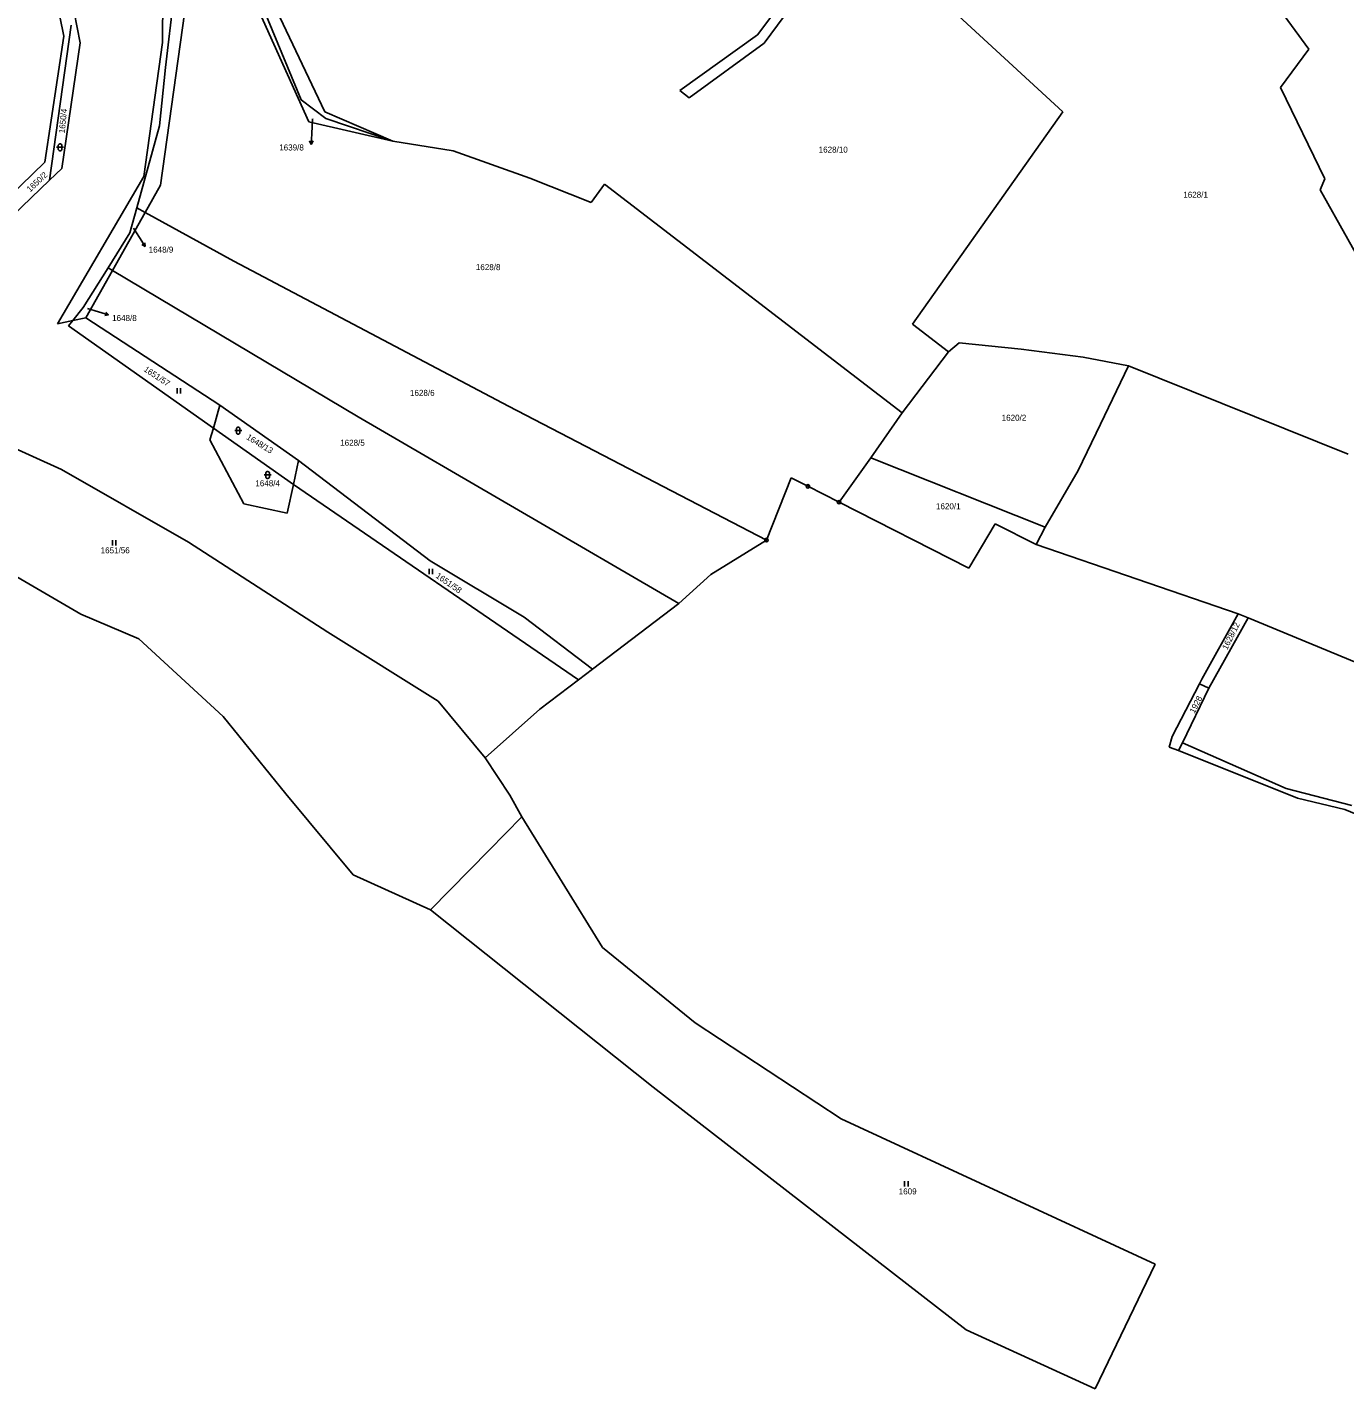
# Model space of a CAD drawing. Extents: x -795483 to -789093, y -1112258 to -1108741.
# Drawn here: x -793351.3 to -792979, y -1112021.9 to -1111637.2 of the extents above; entities that cross this region are included whole.
import ezdxf

# ---------------------------------------------------------------- set-up
doc = ezdxf.new("R2010")
doc.units = 0
for name, color, linetype in [('Komunikace', 7, 'Continuous'), ('Vrstva 1', 7, 'Continuous'), ('Vrstva 14', 7, 'Continuous'), ('Vrstva 16', 7, 'Continuous'), ('Vrstva 23', 7, 'Continuous'), ('Vrstva 28', 7, 'Continuous'), ('Vrstva 4', 7, 'Continuous')]:
    doc.layers.add(name, color=color, linetype=linetype)

msp = doc.modelspace()

# ---------------------------------------------------------------- linework, layer by layer
at = {"layer": 'Komunikace'}
for p, q in [((-793270.62, -1111663.12), (-793270.85, -1111667.36)), ((-793321.26, -1111693.98), (-793319.55, -1111696.69)), ((-793334.2, -1111716.7), (-793331.14, -1111717.65))]:
    msp.add_line(p, q, dxfattribs=at)
at = {"layer": 'Vrstva 1'}
for p, q in [((-793312.88, -1111588.87), (-793313.01, -1111641.56)), ((-793336.31, -1111641.69), (-793344.35, -1111599.68)), ((-793347.72, -1111605.87), (-793340.97, -1111639.76)), ((-793118.65, -1111605.9), (-793058.6, -1111661.18)), ((-792989.1, -1111643.46), (-793012.37, -1111611.51)), ((-793308.09, -1111614.45), (-793312.21, -1111648.62)), ((-793273.85, -1111657.73), (-793292.13, -1111613.45)), ((-793271.7, -1111663.98), (-793292.4, -1111617.96)), ((-793286.44, -1111620.51), (-793267.22, -1111661.13)), ((-793144.94, -1111639.42), (-793132.18, -1111622.4)), ((-793128.83, -1111622.53), (-793143.01, -1111641.74)), ((-793305.61, -1111624.82), (-793313.62, -1111681.88)), ((-793338.86, -1111636.69), (-793344.94, -1111680.47)), ((-793340.97, -1111639.76), (-793346.31, -1111675.37)), ((-793341.45, -1111677.14), (-793336.31, -1111641.69)), ((-793313.01, -1111641.56), (-793318.32, -1111679.37)), ((-793166.85, -1111655.15), (-793144.94, -1111639.42)), ((-793143.01, -1111641.74), (-793164.27, -1111657.21)), ((-792989.1, -1111643.46), (-792997.16, -1111654.22)), ((-793313.91, -1111665.05), (-793312.21, -1111648.62)), ((-792997.16, -1111654.22), (-792984.59, -1111680.1)), ((-793266.91, -1111663.05), (-793273.85, -1111657.73)), ((-793164.27, -1111657.21), (-793166.85, -1111655.15)), ((-793267.22, -1111661.13), (-793247.95, -1111669.4)), ((-793101.14, -1111721.13), (-793058.6, -1111661.18)), ((-793320.31, -1111688.29), (-793313.91, -1111665.05)), ((-793247.95, -1111669.4), (-793271.7, -1111663.98)), ((-793247.95, -1111669.4), (-793266.91, -1111663.05)), ((-793230.95, -1111672.2), (-793247.95, -1111669.4)), ((-793209.25, -1111679.84), (-793230.95, -1111672.2)), ((-793346.31, -1111675.37), (-793369.11, -1111697.41)), ((-793344.94, -1111680.47), (-793341.45, -1111677.14)), ((-793355.34, -1111690.41), (-793344.94, -1111680.47)), ((-793318.32, -1111679.37), (-793342.69, -1111721.03)), ((-793209.25, -1111679.84), (-793191.9, -1111686.73)), ((-793191.9, -1111686.73), (-793188.17, -1111681.57)), ((-793188.17, -1111681.57), (-793104.05, -1111746.14)), ((-792984.59, -1111680.1), (-792985.88, -1111683.19)), ((-793317.95, -1111689.58), (-793313.62, -1111681.88)), ((-792970.33, -1111711.1), (-792985.88, -1111683.19)), ((-793322.25, -1111695.33), (-793320.31, -1111688.29)), ((-793320.31, -1111688.29), (-793317.95, -1111689.58)), ((-793327.15, -1111705.93), (-793317.95, -1111689.58)), ((-793317.95, -1111689.58), (-793292.86, -1111703.3)), ((-793322.25, -1111695.33), (-793328.4, -1111705.18)), ((-793292.86, -1111703.3), (-793215.32, -1111744.31)), ((-793328.4, -1111705.18), (-793335.43, -1111716.45)), ((-793334.69, -1111719.32), (-793327.15, -1111705.93)), ((-793328.4, -1111705.18), (-793327.15, -1111705.93)), ((-793327.15, -1111705.93), (-793257.76, -1111747.29)), ((-793335.43, -1111716.45), (-793338.42, -1111720.12)), ((-793334.69, -1111719.32), (-793338.42, -1111720.12)), ((-793334.69, -1111719.32), (-793296.82, -1111743.99)), ((-793338.42, -1111720.12), (-793342.69, -1111721.03)), ((-793338.42, -1111720.12), (-793339.61, -1111721.57)), ((-793339.61, -1111721.57), (-793298.68, -1111750.48)), ((-793090.9, -1111728.99), (-793101.14, -1111721.13)), ((-793090.9, -1111728.99), (-793087.94, -1111726.41)), ((-793087.94, -1111726.41), (-793070.41, -1111728.22)), ((-793104.05, -1111746.14), (-793090.9, -1111728.99)), ((-793070.41, -1111728.22), (-793052.93, -1111730.41)), ((-793052.93, -1111730.41), (-793040.04, -1111732.86)), ((-793040.04, -1111732.86), (-793048.04, -1111749.42)), ((-793040.04, -1111732.86), (-792978.04, -1111757.85)), ((-793296.82, -1111743.99), (-793298.68, -1111750.48)), ((-793296.82, -1111743.99), (-793274.58, -1111759.69)), ((-793142.36, -1111782.14), (-793215.32, -1111744.31)), ((-793104.05, -1111746.14), (-793112.86, -1111758.88)), ((-793298.68, -1111750.48), (-793299.63, -1111753.79)), ((-793298.68, -1111750.48), (-793276.06, -1111766.39)), ((-793167.16, -1111800.01), (-793257.76, -1111747.29)), ((-793048.04, -1111749.42), (-793054.35, -1111762.49)), ((-793358.82, -1111754.36), (-793341.55, -1111762.22)), ((-793290.06, -1111771.92), (-793299.63, -1111753.79)), ((-793341.55, -1111762.22), (-793305.72, -1111782.72)), ((-793274.58, -1111759.69), (-793276.06, -1111766.39)), ((-793274.58, -1111759.69), (-793237.38, -1111787.98)), ((-793112.86, -1111758.88), (-793121.86, -1111771.43)), ((-793112.86, -1111758.88), (-793063.63, -1111778.48)), ((-793063.63, -1111778.48), (-793054.35, -1111762.49)), ((-793276.06, -1111766.39), (-793277.84, -1111774.5)), ((-793195.51, -1111821.63), (-793276.06, -1111766.39)), ((-793277.84, -1111774.5), (-793290.06, -1111771.92)), ((-793066.19, -1111783.37), (-793063.63, -1111778.48)), ((-793305.72, -1111782.72), (-793266.33, -1111808.2)), ((-793237.38, -1111787.98), (-793210.84, -1111803.94)), ((-793191.57, -1111818.63), (-793210.84, -1111803.94)), ((-793017.35, -1111823.98), (-793006.28, -1111804.12)), ((-793009.09, -1111803), (-793006.28, -1111804.12)), ((-793006.28, -1111804.12), (-792944.97, -1111829.41)), ((-793266.33, -1111808.2), (-793235.14, -1111827.67)), ((-793017.35, -1111823.98), (-793020.03, -1111822.77)), ((-793235.14, -1111827.67), (-793221.89, -1111843.63)), ((-793024.85, -1111839.44), (-793017.35, -1111823.98)), ((-793025.91, -1111841.63), (-793024.85, -1111839.44)), ((-793024.85, -1111839.44), (-792995.53, -1111852.3)), ((-792995.53, -1111852.3), (-792977, -1111857.08)), ((-793220.76, -1111869.75), (-793211.52, -1111860.31)), ((-793220.76, -1111869.75), (-793237.34, -1111886.62))]:
    msp.add_line(p, q, dxfattribs=at)
at = {"layer": 'Vrstva 16'}
for p, q in [((-793271.01, -1111670.35), (-793271.46, -1111669.33)), ((-793270.85, -1111667.36), (-793271.01, -1111670.35)), ((-793271.01, -1111670.35), (-793270.46, -1111669.38)), ((-793319.55, -1111696.69), (-793317.94, -1111699.22)), ((-793317.94, -1111699.22), (-793318.9, -1111698.65)), ((-793317.94, -1111699.22), (-793318.06, -1111698.11)), ((-793331.14, -1111717.65), (-793328.28, -1111718.54)), ((-793328.28, -1111718.54), (-793329.38, -1111718.72)), ((-793328.28, -1111718.54), (-793329.08, -1111717.77))]:
    msp.add_line(p, q, dxfattribs=at)
at = {"layer": 'Vrstva 23'}
for p, q in [((-793342.98, -1111671.17), (-793340.98, -1111671.17)), ((-793342.48, -1111670.57), (-793342.38, -1111670.37)), ((-793342.48, -1111671.77), (-793342.48, -1111670.57)), ((-793342.38, -1111671.97), (-793342.48, -1111671.77)), ((-793342.38, -1111670.37), (-793342.28, -1111670.27)), ((-793342.28, -1111672.07), (-793342.38, -1111671.97)), ((-793342.28, -1111670.27), (-793342.08, -1111670.17)), ((-793342.08, -1111672.17), (-793342.28, -1111672.07)), ((-793342.08, -1111670.17), (-793341.88, -1111670.17)), ((-793341.88, -1111672.17), (-793342.08, -1111672.17)), ((-793341.88, -1111670.17), (-793341.68, -1111670.27)), ((-793341.68, -1111672.07), (-793341.88, -1111672.17)), ((-793341.68, -1111670.27), (-793341.58, -1111670.37)), ((-793341.58, -1111671.97), (-793341.68, -1111672.07)), ((-793341.58, -1111670.37), (-793341.48, -1111670.57)), ((-793341.48, -1111671.77), (-793341.58, -1111671.97)), ((-793341.48, -1111670.57), (-793341.48, -1111671.77)), ((-793308.92, -1111740.71), (-793308.92, -1111739.21)), ((-793307.92, -1111739.21), (-793307.92, -1111740.71)), ((-793292.15, -1111750.61), (-793292.05, -1111750.41)), ((-793292.15, -1111751.81), (-793292.15, -1111750.61)), ((-793292.05, -1111750.41), (-793291.95, -1111750.31)), ((-793291.95, -1111750.31), (-793291.75, -1111750.21)), ((-793291.75, -1111750.21), (-793291.55, -1111750.21)), ((-793291.55, -1111750.21), (-793291.35, -1111750.31)), ((-793291.35, -1111750.31), (-793291.25, -1111750.41)), ((-793291.25, -1111750.41), (-793291.15, -1111750.61)), ((-793291.15, -1111750.61), (-793291.15, -1111751.81)), ((-793292.65, -1111751.21), (-793290.65, -1111751.21)), ((-793292.05, -1111752.01), (-793292.15, -1111751.81)), ((-793291.95, -1111752.11), (-793292.05, -1111752.01)), ((-793291.75, -1111752.21), (-793291.95, -1111752.11)), ((-793291.55, -1111752.21), (-793291.75, -1111752.21)), ((-793291.35, -1111752.11), (-793291.55, -1111752.21)), ((-793291.25, -1111752.01), (-793291.35, -1111752.11)), ((-793291.15, -1111751.81), (-793291.25, -1111752.01)), ((-793284.35, -1111763.73), (-793282.35, -1111763.73)), ((-793283.85, -1111763.13), (-793283.75, -1111762.93)), ((-793283.85, -1111764.33), (-793283.85, -1111763.13)), ((-793283.75, -1111764.53), (-793283.85, -1111764.33)), ((-793283.75, -1111762.93), (-793283.65, -1111762.83)), ((-793283.65, -1111764.63), (-793283.75, -1111764.53)), ((-793283.65, -1111762.83), (-793283.45, -1111762.73)), ((-793283.45, -1111764.73), (-793283.65, -1111764.63)), ((-793283.45, -1111762.73), (-793283.25, -1111762.73)), ((-793283.25, -1111764.73), (-793283.45, -1111764.73)), ((-793283.25, -1111762.73), (-793283.05, -1111762.83)), ((-793283.05, -1111764.63), (-793283.25, -1111764.73)), ((-793283.05, -1111762.83), (-793282.95, -1111762.93)), ((-793282.95, -1111764.53), (-793283.05, -1111764.63)), ((-793282.95, -1111762.93), (-793282.85, -1111763.13)), ((-793282.85, -1111764.33), (-793282.95, -1111764.53)), ((-793282.85, -1111763.13), (-793282.85, -1111764.33)), ((-793327.21, -1111783.68), (-793327.21, -1111782.18)), ((-793326.21, -1111782.18), (-793326.21, -1111783.68)), ((-793237.73, -1111791.78), (-793237.73, -1111790.28)), ((-793236.73, -1111790.28), (-793236.73, -1111791.78)), ((-793103.36, -1111964.81), (-793103.36, -1111963.31)), ((-793102.36, -1111963.31), (-793102.36, -1111964.81))]:
    msp.add_line(p, q, dxfattribs=at)
at = {"layer": 'Vrstva 28'}
for centre, radius in [((-793130.68, -1111766.94), 0.5), ((-793130.68, -1111766.94), 0.01), ((-793121.86, -1111771.43), 0.5), ((-793121.86, -1111771.43), 0.01), ((-793142.36, -1111782.14), 0.5), ((-793142.36, -1111782.14), 0.01)]:
    msp.add_circle(centre, radius, dxfattribs=at)
at = {"layer": 'Vrstva 4'}
for p, q in [((-793142.36, -1111782.14), (-793135.38, -1111764.54)), ((-793135.38, -1111764.54), (-793130.68, -1111766.94)), ((-793130.68, -1111766.94), (-793121.86, -1111771.43)), ((-793336.12, -1111803.09), (-793387.51, -1111773.09)), ((-793085.22, -1111790.11), (-793121.86, -1111771.43)), ((-793077.79, -1111777.51), (-793085.22, -1111790.11)), ((-793066.19, -1111783.37), (-793077.79, -1111777.51)), ((-793158.1, -1111791.85), (-793142.36, -1111782.14)), ((-793009.09, -1111803), (-793066.19, -1111783.37)), ((-793167.16, -1111800.01), (-793158.1, -1111791.85)), ((-793191.57, -1111818.63), (-793167.16, -1111800.01)), ((-793319.69, -1111810.03), (-793336.12, -1111803.09)), ((-793009.09, -1111803), (-793019.38, -1111821.44)), ((-793295.86, -1111831.98), (-793319.69, -1111810.03)), ((-793195.51, -1111821.63), (-793191.57, -1111818.63)), ((-793195.51, -1111821.63), (-793206.4, -1111829.94)), ((-793027.75, -1111837.62), (-793020.03, -1111822.77)), ((-793019.38, -1111821.44), (-793020.03, -1111822.77)), ((-793206.4, -1111829.94), (-793221.89, -1111843.63)), ((-793295.86, -1111831.98), (-793278.24, -1111853.82)), ((-793028.61, -1111840.63), (-793027.75, -1111837.62)), ((-793025.91, -1111841.63), (-793028.61, -1111840.63)), ((-793025.91, -1111841.63), (-792992.31, -1111855.08)), ((-793221.89, -1111843.63), (-793214.91, -1111854.21)), ((-793259.15, -1111876.74), (-793278.24, -1111853.82)), ((-793214.91, -1111854.21), (-793211.52, -1111860.31)), ((-792992.31, -1111855.08), (-792979, -1111858.26)), ((-792892.61, -1111894.17), (-792979, -1111858.26)), ((-793188.7, -1111897.29), (-793211.52, -1111860.31)), ((-793237.34, -1111886.62), (-793259.15, -1111876.74)), ((-793174.38, -1111936.7), (-793237.34, -1111886.62)), ((-793188.7, -1111897.29), (-793162.53, -1111918.52)), ((-793162.53, -1111918.52), (-793121.23, -1111945.69)), ((-793085.94, -1112005.31), (-793174.38, -1111936.7)), ((-793121.23, -1111945.69), (-793032.51, -1111986.76)), ((-793032.51, -1111986.76), (-793049.46, -1112021.92)), ((-793049.46, -1112021.92), (-793085.94, -1112005.31))]:
    msp.add_line(p, q, dxfattribs=at)

# ---------------------------------------------------------------- texts
at = {"layer": 'Vrstva 14'}
for s, rotation, p in [('1650/4', 84.6959, (-793340.65, -1111667.26)), ('1650/2', 43.1947, (-793350.45, -1111683.93)), ('1651/57', 326.1898, (-793318.5, -1111734.27)), ('1648/13', 328.601, (-793289.51, -1111753.51)), ('1651/58', 325.4061, (-793236, -1111792.63)), ('1628/12', 63.8031, (-793012.2, -1111813.29)), ('1928', 62.9691, (-793021.43, -1111831.24))]:
    msp.add_text(s, height=1.7, rotation=rotation, dxfattribs=at).set_placement(p)
for s, height, p in [('1639/8', 0.1, (-793270.62, -1111663.12)), ('1628/10', 1.7, (-793127.63, -1111672.67)), ('1628/1', 1.7, (-793024.6, -1111685.41)), ('1648/9', 0.1, (-793321.26, -1111693.98)), ('1628/8', 1.7, (-793224.5, -1111705.87)), ('1648/8', 0.1, (-793334.2, -1111716.7)), ('1628/6', 1.7, (-793243.11, -1111741.39)), ('1620/2', 1.7, (-793075.92, -1111748.42)), ('1628/5', 1.7, (-793262.84, -1111755.49)), ('1648/4', 1.7, (-793286.8, -1111766.93)), ('1620/1', 1.7, (-793094.48, -1111773.43)), ('1651/56', 1.7, (-793330.52, -1111785.88)), ('1609', 1.7, (-793105.01, -1111967.01))]:
    msp.add_text(s, height=height, dxfattribs=at).set_placement(p)
at = {"layer": 'Vrstva 16'}
for s, p in [('1639/8', (-793280.06, -1111672.06)), ('1648/9', (-793316.94, -1111700.92)), ('1648/8', (-793327.28, -1111720.24))]:
    msp.add_text(s, height=1.7, dxfattribs=at).set_placement(p)

doc.saveas('drawing.dxf')
